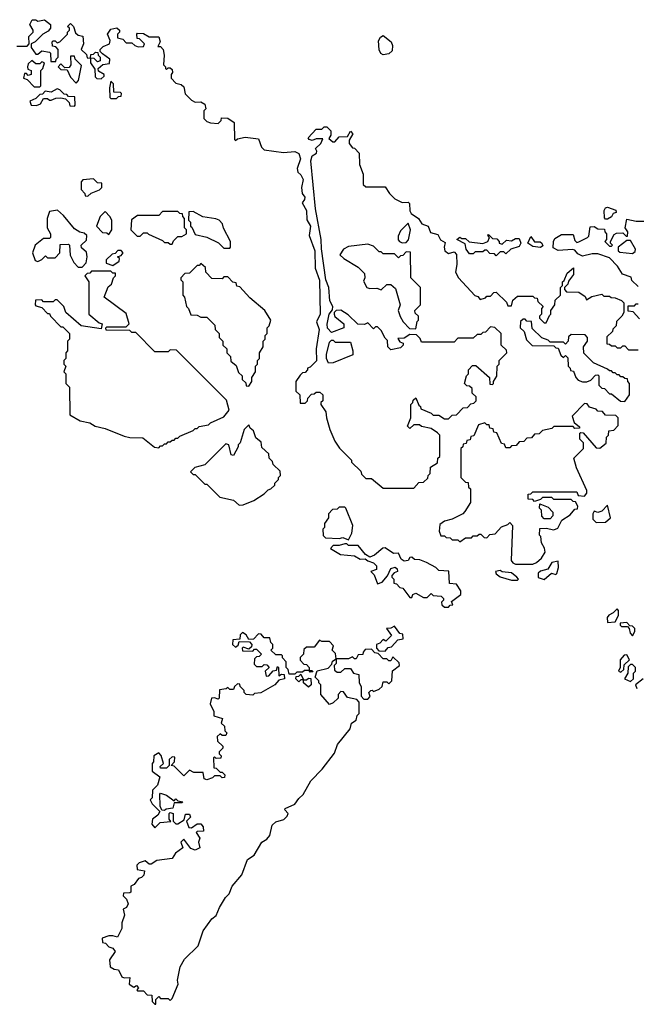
# Model space of a CAD drawing. Extents: x 2494106 to 2685573, y 758056 to 915185.
# Tile 367 of 507: x 2643900 to 2647115, y 827210 to 832340. Entities that reach past the tile are written whole.
import ezdxf

# ---------------------------------------------------------------- set-up
doc = ezdxf.new("R2010")
doc.units = 0

msp = doc.modelspace()

# ---------------------------------------------------------------- linework, layer by layer
at = {"layer": '0CON05XD'}
for points in [[(2643885, 832202.5), (2643938.3, 832201.7), (2643950, 832215), (2643948.3, 832251.7), (2643970, 832275), (2643970, 832285), (2643952.5, 832315), (2643965, 832340), (2643985, 832340), (2643995, 832332.5), (2644029.3, 832339.3), (2644060, 832315), (2644060, 832295), (2644049.3, 832280.7), (2644020, 832265), (2643980, 832225), (2643960, 832215), (2643960, 832195), (2643985, 832160), (2643995, 832160), (2644015, 832177.5), (2644055, 832170), (2644060, 832165), (2644061.7, 832121.7), (2644088.3, 832121.7), (2644090, 832135), (2644100, 832145), (2644100, 832185), (2644088.3, 832198.3), (2644071.7, 832201.7), (2644070, 832225), (2644075, 832230), (2644085, 832230), (2644095, 832220), (2644110, 832225), (2644150, 832265), (2644150, 832275), (2644160, 832285), (2644160, 832295), (2644150, 832305), (2644165, 832320), (2644180, 832305), (2644191.7, 832271.7), (2644205, 832260), (2644230, 832255), (2644232.5, 832215), (2644220, 832185), (2644248.3, 832158.3), (2644251.7, 832141.7), (2644270, 832140), (2644271.7, 832158.3), (2644285, 832160), (2644295, 832170), (2644308.3, 832168.3), (2644310, 832155), (2644320, 832145), (2644320, 832125), (2644305, 832120), (2644288.3, 832138.3), (2644270, 832140), (2644270, 832115), (2644291.7, 832081.7), (2644293, 832043), (2644303, 832033), (2644325, 832032.5), (2644340, 832045), (2644340, 832055), (2644311.7, 832071.7), (2644310, 832085), (2644333, 832107), (2644368.3, 832111.7), (2644370, 832135), (2644331.7, 832161.7), (2644320, 832175), (2644320, 832185), (2644335, 832200), (2644367.5, 832215), (2644371.7, 832231.7), (2644357.5, 832265), (2644375, 832290), (2644407, 832297), (2644420, 832285), (2644420, 832275), (2644410, 832265), (2644410, 832245), (2644438.3, 832238.3), (2644455, 832220), (2644485, 832220), (2644500, 832205), (2644518.3, 832198.3), (2644545, 832200), (2644550, 832215), (2644525, 832240), (2644511.7, 832241.7), (2644510, 832265), (2644515, 832270), (2644545, 832267.5), (2644575, 832250), (2644625, 832250), (2644632.5, 832225), (2644620, 832200), (2644635, 832200), (2644647.5, 832185), (2644653.3, 832155), (2644650, 832105), (2644660, 832095), (2644660, 832085), (2644665, 832080), (2644675, 832090), (2644685, 832090), (2644695, 832080), (2644697.5, 832065), (2644690, 832055), (2644690, 832035), (2644715, 832010), (2644741.7, 832001.7), (2644755, 831990), (2644763, 831953), (2644795, 831920), (2644815, 831910), (2644845, 831912.5), (2644865, 831900), (2644870, 831875), (2644860, 831865), (2644860, 831825), (2644875, 831810), (2644895, 831802.5), (2644935, 831800), (2644950, 831815), (2644951.7, 831828.3), (2644985, 831827.5), (2645017.5, 831805), (2645020, 831715), (2645025, 831710), (2645035, 831720), (2645075, 831727.5), (2645145, 831720), (2645160, 831675), (2645175, 831662.5), (2645275, 831647.5), (2645335, 831653.3), (2645355, 831642.5), (2645363.3, 831615), (2645347.5, 831565), (2645350, 831545), (2645365, 831532.5), (2645377.7, 831507.7), (2645370, 831465), (2645372.5, 831435), (2645386.2, 831415), (2645385, 831402.5), (2645372.5, 831385), (2645395.7, 831345.7), (2645398, 831298), (2645415.8, 831265), (2645410, 831215), (2645439.2, 831135), (2645441.2, 831045), (2645463.6, 830983.6), (2645465.9, 830805.9), (2645446.7, 830765), (2645461.2, 830725), (2645446.2, 830625), (2645447, 830563), (2645415, 830530), (2645400, 830525), (2645400, 830515), (2645388.3, 830501.7), (2645375, 830500), (2645361.7, 830488.3), (2645340, 830455), (2645340, 830405), (2645360, 830385), (2645361.7, 830341.7), (2645388.3, 830341.7), (2645400, 830355), (2645401.7, 830368.3), (2645421.7, 830388.3), (2645435, 830390), (2645445, 830400), (2645465, 830400), (2645480, 830385), (2645480, 830355), (2645470, 830345), (2645470, 830335), (2645497, 830297), (2645500, 830265), (2645517.5, 830205), (2645543.9, 830143.9), (2645567, 830107), (2645630, 830045), (2645630, 830035), (2645678.3, 829988.3), (2645681.7, 829971.7), (2645705, 829950), (2645735, 829950), (2645795, 829900), (2645955, 829900), (2645981.7, 829928.3), (2646005, 829930), (2646028.3, 829951.7), (2646030, 829965), (2646040, 829975), (2646041.7, 830008.3), (2646078.3, 830031.7), (2646080, 830055), (2646090, 830065), (2646090, 830175), (2646078.3, 830188.3), (2646045, 830210), (2645995, 830220), (2645985, 830230), (2645955, 830230), (2645935, 830210), (2645922.5, 830222.5), (2645940, 830265), (2645940, 830335), (2645950, 830345), (2645951.7, 830358.3), (2645965, 830370)], [(2645795, 832157.5), (2645783.6, 832163.6), (2645773.6, 832183.6), (2645770.7, 832229.3), (2645780.7, 832249.3), (2645795, 832257.5), (2645837.5, 832225), (2645843.3, 832205), (2645841.7, 832178.3), (2645825, 832162.5), (2645795, 832157.5)], [(2644195, 832010), (2644207, 832023), (2644221.7, 832101.7), (2644190, 832135), (2644185, 832150), (2644165, 832150), (2644167.5, 832105), (2644158.3, 832091.7), (2644135, 832090), (2644115, 832110), (2644100, 832095), (2644115, 832080), (2644148.3, 832078.3), (2644165, 832040), (2644195, 832010)], [(2644005, 831990), (2644010, 831995), (2644010, 832075), (2644020, 832085), (2644030, 832115), (2644015, 832120), (2644005, 832110), (2643985, 832110), (2643963, 832127), (2643945, 832110), (2643940, 832095), (2643941.7, 832081.7), (2643960, 832075), (2643960, 832055), (2643945, 832050), (2643935, 832060), (2643925, 832060), (2643920, 832035), (2643938.3, 832028.3), (2643975, 831990), (2644005, 831990)], [(2644405, 831930), (2644415, 831940), (2644428.3, 831941.7), (2644430, 831955), (2644425, 831960), (2644391.7, 831961.7), (2644390, 832005), (2644375, 832020), (2644367.5, 831985), (2644370, 831935), (2644375, 831930), (2644405, 831930)], [(2644185, 831890), (2644190, 831895), (2644188.3, 831938.3), (2644155, 831940), (2644145, 831950), (2644131.7, 831951.7), (2644110, 831975), (2644095, 831980), (2644065, 831962.5), (2644032.5, 831967.5), (2644018.3, 831951.7), (2644005, 831950), (2643985, 831930), (2643952.5, 831915), (2643960, 831895), (2643987.5, 831892.5), (2644008.3, 831901.7), (2644025, 831930), (2644045, 831930), (2644055, 831920), (2644065, 831920), (2644088.3, 831931.7), (2644115, 831932.5), (2644138.3, 831928.3), (2644158.3, 831908.3), (2644161.7, 831891.7), (2644185, 831890)], [(2645965, 830370), (2645981.7, 830331.7), (2645990, 830325), (2645991.7, 830311.7), (2646045, 830290), (2646055, 830280), (2646085, 830280), (2646115, 830260), (2646135, 830260), (2646155, 830280), (2646178.3, 830281.7), (2646211.7, 830318.3), (2646235, 830320), (2646251.7, 830338.3), (2646268.3, 830341.7), (2646280, 830355), (2646280, 830375), (2646260, 830395), (2646258.3, 830418.3), (2646245, 830430), (2646231.7, 830431.7), (2646220, 830445), (2646230, 830485), (2646240, 830495), (2646240, 830515), (2646261.7, 830538.3), (2646278.3, 830538.3), (2646350, 830475), (2646351.7, 830441.7), (2646365, 830440), (2646370, 830445), (2646370, 830455), (2646387, 830483), (2646390, 830535), (2646400, 830545), (2646400, 830565), (2646440, 830605), (2646438.3, 830618.3), (2646410, 830645), (2646410, 830705), (2646377, 830737), (2646355, 830740), (2646328.3, 830711.7), (2646315, 830710), (2646305, 830700), (2646285, 830700), (2646265, 830680), (2646185, 830680), (2646165, 830660), (2645995, 830660), (2645988.3, 830678.3), (2645968.3, 830698.3), (2645935, 830700), (2645905, 830680), (2645871.7, 830678.3), (2645881.7, 830661.7), (2645900, 830655), (2645900, 830645), (2645885, 830630), (2645835, 830620), (2645820, 830635), (2645818.3, 830668.3), (2645805, 830680), (2645785, 830720), (2645765, 830740), (2645755, 830740), (2645745, 830730), (2645715, 830760), (2645697.5, 830752.5), (2645663, 830753), (2645613, 830803), (2645575, 830826.7), (2645550, 830825), (2645540, 830815), (2645540, 830805), (2645543.6, 830793.6), (2645590, 830755), (2645590, 830735), (2645525, 830710), (2645505, 830732.5), (2645503, 830753), (2645514, 830805), (2645531.7, 830828.3), (2645533.3, 830845), (2645517.1, 830875), (2645512.5, 830945), (2645496.9, 830985), (2645474.2, 831145.8), (2645472, 831195), (2645441.9, 831355), (2645418.8, 831605), (2645425, 831630), (2645447.5, 831645), (2645450, 831655), (2645441.7, 831668.3), (2645470, 831695), (2645480, 831720), (2645445, 831720), (2645425, 831710), (2645410, 831715), (2645403.3, 831725), (2645445, 831770), (2645475, 831770), (2645488.3, 831781.7), (2645501.7, 831781.7), (2645521.7, 831761.7), (2645521.7, 831738.3), (2645511.7, 831721.7), (2645533, 831703), (2645543, 831703), (2645565, 831730), (2645608.3, 831731.7), (2645625, 831760), (2645637.5, 831745), (2645618.3, 831711.7), (2645617.5, 831695), (2645635, 831672.5), (2645645, 831670), (2645670, 831645), (2645672.5, 831585), (2645690, 831535), (2645691.7, 831481.7), (2645705, 831470), (2645805, 831470), (2645827.5, 831435), (2645855.9, 831405.9), (2645895, 831386.7), (2645925, 831390), (2645931.7, 831381.7), (2645933.6, 831343.6), (2645940.7, 831330.7), (2645980, 831305), (2645997, 831277), (2646030, 831265), (2646041.7, 831231.7), (2646080, 831220), (2646093.6, 831193.6), (2646118.3, 831178.3), (2646112.5, 831155), (2646117.5, 831135), (2646135, 831122.5), (2646165, 831130), (2646177, 831117), (2646180, 831065), (2646172.5, 831025), (2646187.5, 830995), (2646273.6, 830903.6), (2646288.3, 830898.3), (2646301.7, 830881.7), (2646328.3, 830891.7), (2646335, 830900), (2646355, 830900), (2646371.7, 830918.3), (2646385, 830920), (2646438.3, 830868.3), (2646445, 830850), (2646465, 830850), (2646471.7, 830878.3), (2646495, 830900), (2646575, 830900), (2646585, 830890), (2646598.3, 830888.3), (2646601.7, 830871.7), (2646630, 830845), (2646620, 830835), (2646620, 830805), (2646610, 830795), (2646610, 830785), (2646635, 830760), (2646645, 830760), (2646661.7, 830798.3), (2646670, 830805), (2646670, 830825), (2646690, 830855), (2646691.7, 830878.3), (2646720, 830905), (2646720, 830945), (2646730, 830955), (2646730, 830975), (2646738.3, 830981.7), (2646755, 831020), (2646787, 831047), (2646787, 831013), (2646761.7, 830978.3), (2646758.3, 830961.7), (2646740, 830945), (2646740, 830935), (2646751.7, 830921.7), (2646815, 830920), (2646848.3, 830898.3), (2646855, 830880), (2646883, 830897), (2646935, 830910), (2646945, 830900), (2646975, 830900), (2646983, 830893), (2647005, 830890), (2647037, 830877), (2647050, 830865), (2647050, 830815), (2647040, 830795), (2647011.7, 830768.3), (2647010, 830745), (2646991.7, 830728.3), (2646990, 830715), (2646961.7, 830688.3), (2646961.7, 830651.7), (2646975, 830650), (2646985, 830640), (2647005, 830640), (2647015, 830630), (2647035, 830630), (2647045, 830640), (2647055, 830640), (2647075, 830620), (2647125, 830620)], [(2644255, 831420), (2644273, 831437), (2644316.4, 831453.6), (2644327.5, 831465), (2644328.3, 831488.3), (2644305, 831490), (2644285, 831510), (2644230, 831505), (2644220, 831495), (2644220, 831455), (2644240, 831435), (2644241.7, 831421.7), (2644255, 831420)], [(2644225, 831050), (2644246.7, 831073.3), (2644252.5, 831105), (2644248.3, 831128.3), (2644221.7, 831151.7), (2644220, 831165), (2644248.3, 831191.7), (2644250, 831215), (2644237, 831227), (2644213, 831233), (2644185, 831250), (2644129.3, 831319.3), (2644097, 831347), (2644055, 831340), (2644043.3, 831305), (2644042.5, 831255), (2644060, 831225), (2644060, 831205), (2644055, 831200), (2644025, 831200), (2643980, 831165), (2643967.5, 831125), (2643980, 831085), (2643995, 831080), (2644015, 831090), (2644035, 831110), (2644045, 831100), (2644085, 831100), (2644110, 831125), (2644111.7, 831168.3), (2644155, 831170), (2644160, 831165), (2644163, 831113), (2644182.5, 831075), (2644205, 831050), (2644225, 831050)], [(2644365, 831220), (2644380, 831245), (2644380, 831295), (2644370, 831315), (2644345, 831340), (2644320, 831315), (2644300, 831265), (2644331.7, 831231.7), (2644355, 831230), (2644365, 831220)], [(2644695, 831170), (2644701.7, 831188.3), (2644725, 831210), (2644745, 831210), (2644770, 831225), (2644770, 831245), (2644760, 831255), (2644760, 831305), (2644750, 831315), (2644748.3, 831328.3), (2644735, 831330), (2644725, 831340), (2644645, 831340), (2644625, 831320), (2644515, 831320), (2644483, 831297), (2644480, 831245), (2644511.7, 831211.7), (2644528.3, 831211.7), (2644545, 831230), (2644565, 831230), (2644571.7, 831221.7), (2644645, 831190), (2644655, 831180), (2644675, 831180), (2644685, 831170), (2644695, 831170)], [(2644995, 831150), (2645000, 831155), (2645000, 831185), (2644963, 831253), (2644957, 831277), (2644940, 831295), (2644923, 831303), (2644855, 831313.3), (2644805, 831340), (2644781.7, 831338.3), (2644780, 831295), (2644790, 831285), (2644790, 831265), (2644798.3, 831258.3), (2644815, 831220), (2644875, 831207.5), (2644937, 831177), (2644965, 831150), (2644995, 831150)], [(2646965, 831300), (2646955, 831300), (2646948.3, 831308.3), (2646947.5, 831345), (2646955, 831360), (2646965, 831362.5), (2647008.3, 831348.3), (2647010, 831335), (2646995, 831330), (2646986.4, 831313.6), (2646965, 831300)], [(2645895, 831177.5), (2645915, 831180), (2645927, 831193), (2645937.5, 831245), (2645925, 831280), (2645885, 831240), (2645873, 831213), (2645873, 831193), (2645880, 831185), (2645895, 831177.5)], [(2647125, 830950), (2647091.7, 830981.7), (2647088.3, 830998.3), (2647043.6, 831013.6), (2647016.1, 831056.1), (2646975, 831100), (2646915, 831120), (2646885, 831120), (2646835, 831107.5), (2646810.7, 831120.7), (2646795, 831140), (2646783, 831143), (2646708.3, 831138.3), (2646681.7, 831151.7), (2646682.5, 831185), (2646690.7, 831199.3), (2646725, 831220), (2646785, 831220), (2646795, 831190), (2646805, 831180), (2646815, 831182.5), (2646860, 831205), (2646867.5, 831212.5), (2646875, 831260), (2646895, 831262.5), (2646915, 831250), (2646948.3, 831248.3), (2646950, 831235), (2646960, 831225), (2646960, 831195), (2646950, 831185), (2646975, 831160), (2646985, 831160), (2646990, 831165), (2646980, 831175), (2646980, 831185), (2647000, 831220), (2647011.7, 831228.3), (2647045, 831230), (2647061.7, 831211.7), (2647068.3, 831211.7), (2647070, 831235), (2647057.5, 831255), (2647065, 831300), (2647115, 831290), (2647165, 831290)], [(2646385, 831110), (2646375, 831120), (2646351.7, 831121.7), (2646335, 831140), (2646325, 831140), (2646315, 831130), (2646275, 831130), (2646265, 831120), (2646245, 831120), (2646227.5, 831145), (2646223, 831173), (2646180, 831195), (2646195, 831207.5), (2646205, 831200), (2646225, 831200), (2646243, 831183), (2646315, 831173.3), (2646340, 831185), (2646350, 831205), (2646340, 831215), (2646345, 831220), (2646365, 831200), (2646388.3, 831198.3), (2646400, 831185), (2646400, 831175), (2646415, 831170), (2646438.3, 831191.7), (2646465, 831187.5), (2646485, 831200), (2646505, 831200), (2646513.3, 831175), (2646505, 831157.5), (2646460, 831145), (2646435, 831120), (2646425, 831130), (2646405, 831130), (2646385, 831110)], [(2645965, 830730), (2645973, 830767), (2645980, 830775), (2645980, 830795), (2645961.7, 830811.7), (2645960, 830825), (2645990, 830855), (2645990, 830945), (2645940, 830995), (2645938.3, 831128.3), (2645915, 831130), (2645898.3, 831111.7), (2645885, 831110), (2645875, 831100), (2645855, 831120), (2645795, 831120), (2645785, 831130), (2645775, 831130), (2645745, 831160), (2645715, 831170), (2645615, 831158.8), (2645587.5, 831145), (2645570, 831115), (2645590, 831095), (2645665, 831050), (2645698.3, 831018.3), (2645700, 830995), (2645693, 830977), (2645710, 830945), (2645725, 830940), (2645761.7, 830941.7), (2645785, 830932.5), (2645815, 830960), (2645835, 830960), (2645859.3, 830939.3), (2645883.8, 830855), (2645872.5, 830825), (2645883, 830793), (2645900, 830765), (2645931.7, 830731.7), (2645965, 830730)], [(2646615, 831152.5), (2646575, 831157.5), (2646550, 831175), (2646565, 831210), (2646583.3, 831183.3), (2646613, 831183), (2646622.5, 831175), (2646627.5, 831162.5), (2646615, 831152.5)], [(2647095, 831122.5), (2647108.3, 831131.7), (2647110, 831145), (2647085, 831190), (2647065, 831190), (2647020, 831155), (2647020, 831135), (2647028.3, 831128.3), (2647095, 831122.5)], [(2644385, 831060), (2644418.3, 831081.7), (2644420, 831095), (2644410, 831105), (2644428.3, 831111.7), (2644440, 831125), (2644428.3, 831138.3), (2644411.7, 831138.3), (2644398.3, 831121.7), (2644381.7, 831118.3), (2644351.7, 831088.3), (2644351.7, 831071.7), (2644385, 831060)], [(2645095, 830430), (2645110, 830455), (2645110, 830475), (2645130, 830505), (2645130, 830535), (2645140, 830545), (2645140, 830565), (2645150, 830575), (2645150, 830605), (2645170, 830635), (2645170, 830665), (2645180, 830675), (2645180, 830695), (2645190, 830705), (2645190, 830735), (2645200, 830745), (2645210, 830775), (2645177.5, 830825), (2645100.5, 830890.5), (2645048.3, 830948.3), (2645031.7, 830951.7), (2645028.3, 830968.3), (2645011.7, 830971.7), (2644985, 831000), (2644965, 831000), (2644955, 830990), (2644901.7, 830991.7), (2644870, 831025), (2644868.3, 831048.3), (2644845, 831070), (2644835, 831060), (2644825, 831060), (2644785, 831020), (2644761.7, 831018.3), (2644740, 830995), (2644740, 830985), (2644750, 830975), (2644750, 830905), (2644760, 830895), (2644770, 830845), (2644780, 830835), (2644791.7, 830801.7), (2644825, 830800), (2644845, 830790), (2644875, 830790), (2644918.3, 830748.3), (2644920, 830725), (2644940, 830705), (2644940, 830685), (2644960, 830665), (2644960, 830645), (2644980, 830625), (2644980, 830605), (2645000, 830585), (2645001.7, 830561.7), (2645028.3, 830538.3), (2645041.7, 830501.7), (2645060, 830485), (2645060, 830465), (2645078.3, 830448.3), (2645081.7, 830431.7), (2645095, 830430)], [(2644625, 830110), (2644635, 830120), (2644645, 830120), (2644655, 830130), (2644665, 830130), (2644675, 830140), (2644685, 830140), (2644695, 830150), (2644705, 830150), (2644715, 830160), (2644725, 830160), (2644735, 830170), (2644805, 830200), (2644815, 830210), (2644825, 830210), (2644835, 830220), (2644885, 830230), (2644895, 830240), (2644965, 830270), (2644992.5, 830305), (2644978.3, 830358.3), (2644718.3, 830618.3), (2644685, 830620), (2644675, 830610), (2644605, 830610), (2644505, 830710), (2644485, 830710), (2644475, 830720), (2644351.7, 830721.7), (2644350, 830735), (2644355, 830740), (2644455, 830740), (2644470, 830755), (2644455, 830810), (2644340, 830895), (2644361.7, 830948.3), (2644378.3, 830961.7), (2644390, 830995), (2644400, 831005), (2644400, 831020), (2644385, 831020), (2644375, 831030), (2644275, 831030), (2644265, 831020), (2644251.7, 831018.3), (2644240, 831005), (2644260, 830975), (2644260, 830805), (2644315, 830760), (2644330, 830755), (2644325, 830730), (2644220, 830745), (2644140, 830815), (2644130, 830845), (2644095, 830880), (2644085, 830880), (2644075, 830870), (2644025, 830870), (2644015, 830880), (2643981.7, 830878.3), (2643980, 830855), (2643985, 830850), (2644015, 830840), (2644045, 830810), (2644055, 830810), (2644060, 830795), (2644115, 830740), (2644125, 830740), (2644160, 830705), (2644160, 830675), (2644150, 830665), (2644150, 830615), (2644140, 830605), (2644140, 830575), (2644130, 830565), (2644130, 830545), (2644140, 830535), (2644130, 830505), (2644140, 830495), (2644140, 830445), (2644160, 830425), (2644161.7, 830281.7), (2644215, 830250), (2644265, 830240), (2644293, 830223), (2644345, 830210), (2644445, 830170), (2644475, 830162.5), (2644541.7, 830161.7), (2644603, 830113), (2644625, 830110)], [(2647131.7, 830781.7), (2647098.3, 830818.3), (2647071.7, 830821.7), (2647071.7, 830848.3), (2647105, 830850), (2647115, 830860), (2647125, 830860)], [(2647055, 830350), (2647080, 830385), (2647080, 830445), (2647070, 830455), (2647068.3, 830468.3), (2647055, 830470), (2647045, 830480), (2647035, 830480), (2647025, 830490), (2647015, 830490), (2647005, 830500), (2646995, 830500), (2646985, 830510), (2646975, 830510), (2646965, 830520), (2646891.7, 830551.7), (2646841.7, 830601.7), (2646840, 830635), (2646860, 830665), (2646860, 830685), (2646848.3, 830698.3), (2646775, 830700), (2646761.7, 830688.3), (2646760, 830665), (2646745, 830650), (2646735, 830660), (2646665, 830660), (2646655, 830670), (2646621.7, 830681.7), (2646571.7, 830731.7), (2646568.3, 830768.3), (2646545, 830770), (2646535, 830780), (2646525, 830780), (2646511.7, 830768.3), (2646510, 830735), (2646530, 830715), (2646541.7, 830671.7), (2646571.7, 830641.7), (2646685, 830640), (2646695, 830630), (2646708.3, 830628.3), (2646721.7, 830591.7), (2646735, 830580), (2646745, 830590), (2646758.3, 830578.3), (2646760, 830535), (2646770, 830525), (2646771.7, 830511.7), (2646788.3, 830508.3), (2646800, 830475), (2646811.7, 830461.7), (2646835, 830452.5), (2646857, 830453), (2646878.3, 830461.7), (2646901.7, 830488.3), (2646915, 830490), (2646920, 830485), (2646920, 830435), (2646935, 830420), (2646948.3, 830418.3), (2646975, 830390), (2646985, 830390), (2647033, 830353), (2647055, 830350)], [(2645510, 830550), (2645500, 830575), (2645499.4, 830595), (2645515, 830660), (2645525, 830670), (2645535, 830670), (2645545, 830660), (2645625, 830660), (2645637.5, 830615), (2645636.4, 830593.6), (2645535, 830552.5), (2645510, 830550)], [(2646575, 829503.3), (2646595, 829512.5), (2646620, 829535), (2646640, 829565), (2646637, 829587), (2646620, 829615), (2646617, 829647), (2646610, 829655), (2646611.7, 829688.3), (2646645, 829690), (2646685, 829682.5), (2646705, 829690), (2646727, 829733), (2646770, 829760), (2646795, 829790), (2646808.3, 829791.7), (2646810, 829805), (2646798.3, 829828.3), (2646785, 829830), (2646775, 829840), (2646685, 829840), (2646675, 829850), (2646625, 829850), (2646615, 829840), (2646585, 829830), (2646575, 829840), (2646551.7, 829841.7), (2646551.7, 829868.3), (2646565, 829870), (2646575, 829880), (2646805, 829880), (2646811.7, 829861.7), (2646845, 829857.5), (2646856.4, 829873.6), (2646856.4, 829886.4), (2646802.5, 830005), (2646790, 830055), (2646840, 830105), (2646840, 830135), (2646820, 830155), (2646820, 830185), (2646825, 830190), (2646838.3, 830188.3), (2646905, 830110), (2646925, 830107.5), (2646957, 830133), (2646960, 830165), (2646970, 830175), (2646971.7, 830198.3), (2646998.3, 830201.7), (2647020, 830225), (2647020, 830265), (2647008.3, 830278.3), (2646955, 830280), (2646938.3, 830298.3), (2646915, 830300), (2646905, 830310), (2646871.7, 830321.7), (2646858.3, 830338.3), (2646845, 830340), (2646780, 830275), (2646791.7, 830241.7), (2646818.3, 830218.3), (2646818.3, 830211.7), (2646795, 830210), (2646785, 830220), (2646685, 830220), (2646675, 830210), (2646625, 830200), (2646608.3, 830181.7), (2646585, 830180), (2646568.3, 830161.7), (2646545, 830160), (2646528.3, 830141.7), (2646505, 830140), (2646488.3, 830121.7), (2646465, 830120), (2646455, 830110), (2646435, 830110), (2646428.3, 830128.3), (2646411.7, 830131.7), (2646388.3, 830188.3), (2646371.7, 830191.7), (2646368.3, 830208.3), (2646351.7, 830211.7), (2646348.3, 830228.3), (2646335, 830230), (2646325, 830240), (2646291.7, 830228.3), (2646268.3, 830171.7), (2646251.7, 830168.3), (2646248.3, 830151.7), (2646231.7, 830148.3), (2646228.3, 830131.7), (2646211.7, 830128.3), (2646210, 830115), (2646200, 830105), (2646200, 829955), (2646225, 829930), (2646238.3, 829928.3), (2646240, 829905), (2646250, 829895), (2646250, 829825), (2646221.7, 829778.3), (2646210, 829765), (2646155, 829737.5), (2646115, 829726.7), (2646090.7, 829709.3), (2646087.5, 829675), (2646095, 829650), (2646115, 829650), (2646123, 829643), (2646145, 829640), (2646155, 829630), (2646185, 829630), (2646195, 829620), (2646225, 829640), (2646255, 829640), (2646265, 829650), (2646285, 829650), (2646295, 829660), (2646305, 829660), (2646321.7, 829641.7), (2646335, 829640), (2646351.7, 829658.3), (2646378.3, 829661.7), (2646411.7, 829698.3), (2646445, 829710), (2646455, 829720), (2646470, 829705), (2646463, 829523), (2646470.7, 829510.7), (2646485, 829503.3), (2646575, 829503.3)], [(2645045, 829810), (2645065, 829812.5), (2645120, 829835), (2645175, 829870), (2645195, 829890), (2645210, 829895), (2645230, 829915), (2645230, 829925), (2645250, 829945), (2645250, 829955), (2645260, 829965), (2645258.3, 829988.3), (2645221.7, 830021.7), (2645218.3, 830038.3), (2645200, 830055), (2645198.3, 830078.3), (2645161.7, 830111.7), (2645158.3, 830138.3), (2645131.7, 830161.7), (2645118.3, 830198.3), (2645101.7, 830211.7), (2645095, 830230), (2645070, 830205), (2645050, 830135), (2645040, 830125), (2645040, 830115), (2645015, 830070), (2645003, 830073), (2644990, 830125), (2644975, 830130), (2644865, 830020), (2644813, 830007), (2644790, 829985), (2644805, 829970), (2644815, 829970), (2644865, 829920), (2644875, 829920), (2644943, 829853), (2645015, 829837.5), (2645045, 829810)], [(2645615, 829630), (2645632.5, 829665), (2645637.5, 829705), (2645600, 829795), (2645595, 829800), (2645565, 829800), (2645555, 829790), (2645531.7, 829788.3), (2645510, 829765), (2645510, 829745), (2645490, 829715), (2645490, 829695), (2645480, 829685), (2645481.7, 829651.7), (2645495, 829640), (2645565, 829637.5), (2645585, 829642.5), (2645615, 829630)], [(2646665, 829740), (2646635, 829740), (2646622.5, 829752.5), (2646620, 829785), (2646610, 829795), (2646611.7, 829818.3), (2646655, 829800), (2646680, 829775), (2646680, 829755), (2646665, 829740)], [(2646905, 829720), (2646955, 829722.5), (2646980, 829745), (2646965, 829810), (2646935, 829780), (2646915, 829772.5), (2646895, 829780), (2646887.5, 829765), (2646888.3, 829738.3), (2646905, 829720)], [(2646135, 829280), (2646145, 829290), (2646158.3, 829291.7), (2646151.7, 829308.3), (2646200, 829345), (2646200, 829365), (2646178.3, 829398.3), (2646141.7, 829401.7), (2646137, 829467), (2646085, 829470), (2646070, 829485), (2646021.7, 829511.7), (2645986.4, 829526.4), (2645958.3, 829528.3), (2645945, 829540), (2645935, 829537.5), (2645925, 829522.5), (2645905, 829518.8), (2645889.3, 829529.3), (2645875, 829560), (2645848.3, 829558.3), (2645805, 829587.5), (2645793, 829587), (2645750.7, 829549.3), (2645725, 829540), (2645703.3, 829553.3), (2645665, 829600), (2645615, 829600), (2645605, 829610), (2645595, 829610), (2645565, 829600), (2645535, 829600), (2645520, 829585), (2645573, 829553), (2645646.4, 829546.4), (2645675, 829530), (2645701.7, 829531.7), (2645715, 829520), (2645745, 829510), (2645760, 829495), (2645760, 829475), (2645730, 829465), (2645748.3, 829448.3), (2645765, 829400), (2645790, 829410), (2645818.3, 829441.7), (2645835, 829480), (2645857, 829487), (2645868.3, 829478.3), (2645870, 829465), (2645851.7, 829458.3), (2645840, 829445), (2645840, 829435), (2645850, 829425), (2645850, 829405), (2645865, 829400), (2645881.7, 829381.7), (2645898.3, 829378.3), (2645935, 829330), (2645945, 829330), (2645950, 829345), (2645965, 829352.5), (2646005, 829330), (2646025, 829330), (2646045, 829350), (2646055, 829340), (2646097, 829337), (2646110, 829325), (2646110, 829315), (2646100, 829305), (2646101.7, 829291.7), (2646115, 829280), (2646135, 829280)], [(2646495, 829420), (2646500, 829425), (2646492.5, 829435), (2646465, 829457.5), (2646415, 829462.5), (2646405, 829470), (2646380, 829465), (2646383.6, 829453.6), (2646405, 829437.5), (2646465, 829420), (2646495, 829420)], [(2646635, 829422.5), (2646673, 829457), (2646695, 829450), (2646700, 829455), (2646710, 829485), (2646708.3, 829518.3), (2646675, 829512.5), (2646653, 829477), (2646615, 829466.7), (2646603.9, 829456.1), (2646603.6, 829433.6), (2646635, 829422.5)], [(2646965, 829200), (2647005, 829202.5), (2647022.5, 829235), (2647021.7, 829261.7), (2647015, 829270), (2646995, 829250), (2646971.7, 829238.3), (2646962.5, 829225), (2646965, 829200)], [(2645805, 829050), (2645821.7, 829068.3), (2645838.3, 829071.7), (2645871.7, 829108.3), (2645900, 829115), (2645898.3, 829138.3), (2645881.7, 829141.7), (2645855, 829180), (2645835, 829170), (2645811.7, 829168.3), (2645838.3, 829131.7), (2645808.3, 829101.7), (2645795, 829110), (2645778.3, 829091.7), (2645760, 829085), (2645760, 829065), (2645771.7, 829051.7), (2645805, 829050)], [(2647095, 829130), (2647107, 829153), (2647107.5, 829167.5), (2647095, 829180), (2647081.7, 829181.7), (2647065, 829200), (2647030, 829195), (2647030, 829185), (2647038.3, 829178.3), (2647068.3, 829178.3), (2647077.5, 829167.5), (2647083, 829143), (2647095, 829130)], [(2644610, 827210), (2644610, 827235), (2644625, 827250), (2644635, 827240), (2644675, 827240), (2644685, 827230), (2644695, 827240), (2644726.7, 827315), (2644723.3, 827335), (2644737.5, 827405), (2644760, 827445), (2644830, 827515), (2644856.4, 827593.6), (2644902.5, 827655), (2644925, 827672.5), (2644942.5, 827715), (2644973.9, 827766.1), (2644992.5, 827785), (2645007.5, 827825), (2645057.5, 827885), (2645087.5, 827965), (2645123, 827987), (2645162.5, 828055), (2645189.3, 828070.7), (2645205, 828090), (2645217, 828143), (2645235, 828160), (2645277, 828173), (2645295, 828190), (2645300, 828205), (2645283, 828223), (2645285, 828230), (2645335, 828252.5), (2645355, 828282.5), (2645377.3, 828302.7), (2645417.5, 828375), (2645477.5, 828435), (2645540.7, 828519.3), (2645556.4, 828563.6), (2645622.5, 828645), (2645630, 828675), (2645655, 828690), (2645660, 828715), (2645670, 828725), (2645670, 828785), (2645658.3, 828798.3), (2645608.3, 828808.3), (2645588.3, 828838.3), (2645575, 828840), (2645560, 828825), (2645560, 828805), (2645535, 828780), (2645515, 828772.5), (2645470, 828825), (2645470, 828875), (2645460, 828885), (2645460, 828895), (2645440, 828915), (2645451.7, 828948.3), (2645508.3, 828961.7), (2645528.3, 828981.7), (2645531.7, 828998.3), (2645550, 829010), (2645547, 829037), (2645530, 829055), (2645537, 829077), (2645515, 829100), (2645475, 829100), (2645463, 829107), (2645435, 829070), (2645395, 829070), (2645381.7, 829058.3), (2645380, 829035), (2645363, 829017), (2645363, 829003), (2645381.7, 828981.7), (2645395, 828980), (2645410, 828965), (2645410, 828950), (2645425, 828950), (2645428.3, 828941.7), (2645415, 828940), (2645410, 828950), (2645385, 828950), (2645375, 828940), (2645345, 828940), (2645335, 828930), (2645305, 828930), (2645300, 828955), (2645290, 828965), (2645290, 828995), (2645270, 829015), (2645270, 829025), (2645265, 829030), (2645235, 829030), (2645210, 829055), (2645220, 829065), (2645220, 829085), (2645210, 829095), (2645205, 829120), (2645175, 829120), (2645158.3, 829138.3), (2645145, 829140), (2645118.3, 829111.7), (2645095, 829110), (2645080, 829135), (2645062.5, 829147.5), (2645050, 829135), (2645048.3, 829111.7), (2645011.7, 829108.3), (2645010, 829085), (2645025, 829070), (2645038.3, 829081.7), (2645045, 829100), (2645098.3, 829098.3), (2645110, 829085), (2645108.3, 829071.7), (2645095, 829060), (2645065, 829070), (2645060, 829065), (2645061.7, 829051.7), (2645115, 829050), (2645125, 829060), (2645135, 829060), (2645160, 829035), (2645148.3, 829021.7), (2645135, 829020), (2645125, 829010), (2645121.7, 828981.7), (2645135, 828970), (2645165, 828970), (2645175, 828980), (2645188.3, 828978.3), (2645200, 828965), (2645180, 828945), (2645185, 828920), (2645198.3, 828921.7), (2645221.7, 828948.3), (2645238.3, 828951.7), (2645245, 828970), (2645250, 828965), (2645251.7, 828921.7), (2645265, 828930), (2645278.3, 828928.3), (2645280, 828905), (2645251.7, 828898.3), (2645230, 828875), (2645157, 828833), (2645125, 828830), (2645115, 828820), (2645080, 828825), (2645070, 828835), (2645070, 828845), (2645050, 828865), (2645048.3, 828878.3), (2645035, 828880), (2645020, 828865), (2645015, 828850), (2644995, 828850), (2644985, 828860), (2644977, 828853), (2644941.7, 828848.3), (2644940, 828805), (2644935, 828800), (2644915, 828807.5), (2644900, 828805), (2644892.5, 828775), (2644912.5, 828735), (2644913, 828713), (2644958.3, 828698.3), (2644950, 828675), (2644968.3, 828658.3), (2644970, 828635), (2644980, 828625), (2644975, 828610), (2644955, 828610), (2644945, 828620), (2644930, 828605), (2644931.7, 828581.7), (2644960, 828555), (2644960, 828545), (2644940, 828525), (2644940, 828515), (2644950, 828505), (2644948.3, 828491.7), (2644925, 828490), (2644915, 828500), (2644910, 828495), (2644911.7, 828441.7), (2644925, 828440), (2644945, 828420), (2644955, 828420), (2644970, 828405), (2644968.3, 828391.7), (2644955, 828390), (2644945, 828400), (2644915, 828400), (2644905, 828390), (2644875, 828380), (2644862.5, 828385), (2644857, 828417), (2644808.3, 828418.3), (2644785, 828430), (2644755, 828400), (2644705, 828450), (2644690, 828455), (2644707, 828473), (2644708.3, 828498.3), (2644695, 828500), (2644680, 828485), (2644680, 828455), (2644665, 828440), (2644635, 828440), (2644631.7, 828448.3), (2644650, 828465), (2644637, 828507), (2644625, 828520), (2644600, 828505), (2644597, 828473), (2644590, 828465), (2644590, 828425), (2644630, 828395), (2644618.3, 828351.7), (2644592.5, 828325), (2644590, 828285), (2644580, 828275), (2644590, 828255), (2644630, 828215), (2644620, 828195), (2644592.5, 828175), (2644588.3, 828148.3), (2644605, 828130), (2644633, 828157), (2644688.3, 828161.7), (2644680, 828175), (2644680, 828205), (2644685, 828210), (2644700, 828205), (2644700, 828165), (2644715, 828150), (2644725, 828150), (2644758.3, 828171.7), (2644765, 828200), (2644785, 828200), (2644790, 828185), (2644770, 828165), (2644781.7, 828131.7), (2644795, 828130), (2644825, 828150), (2644845, 828150), (2644857.5, 828135), (2644858.3, 828111.7), (2644825, 828110), (2644820, 828105), (2644840, 828075), (2644832.5, 828055), (2644840, 828025), (2644815, 828012.5), (2644791.7, 828021.7), (2644755, 828070), (2644740, 828055), (2644750, 828025), (2644711.7, 827998.3), (2644695, 827970), (2644615, 827960), (2644585, 827940), (2644575, 827940), (2644555, 827957.5), (2644523.3, 827946.7), (2644510, 827935), (2644511.7, 827911.7), (2644550, 827905), (2644547, 827883), (2644535, 827870), (2644520, 827865), (2644496.4, 827833.6), (2644480, 827825), (2644480, 827795), (2644475, 827790), (2644441.7, 827788.3), (2644440, 827775), (2644457, 827757), (2644466.4, 827733.6), (2644456.4, 827713.6), (2644440, 827705), (2644446.7, 827675), (2644433.3, 827635), (2644432.5, 827605), (2644410, 827560), (2644385, 827566.2), (2644365, 827567.5), (2644330, 827555), (2644331.7, 827531.7), (2644348.3, 827528.3), (2644365, 827510), (2644385, 827502.5), (2644397.5, 827485), (2644368.3, 827441.7), (2644372.5, 827405), (2644393, 827393), (2644415, 827390), (2644433, 827353), (2644445, 827347.5), (2644475, 827350), (2644470, 827315), (2644495, 827300), (2644508.3, 827308.3), (2644520, 827295), (2644510, 827285), (2644515, 827280), (2644545, 827280), (2644565, 827260), (2644588.3, 827258.3), (2644590, 827225), (2644605, 827210), (2644610, 827210)], [(2645715, 828800), (2645727, 828813), (2645720, 828835), (2645730, 828845), (2645737, 828847), (2645745, 828840), (2645775, 828852.5), (2645790, 828865), (2645795, 828890), (2645815, 828890), (2645825, 828880), (2645840, 828895), (2645843, 828947), (2645880, 828975), (2645878.3, 828988.3), (2645845, 829020), (2645835, 829000), (2645825, 829000), (2645815, 829010), (2645795, 829010), (2645768.3, 829038.3), (2645751.7, 829041.7), (2645735, 829060), (2645701.7, 829058.3), (2645690, 829045), (2645688.3, 829031.7), (2645665, 829030), (2645655, 829010), (2645645, 829010), (2645635, 829020), (2645615, 829010), (2645550, 829010), (2645550, 828985), (2645540, 828975), (2645541.7, 828951.7), (2645555, 828940), (2645575, 828940), (2645595, 828960), (2645625, 828960), (2645640, 828935), (2645668.3, 828928.3), (2645670, 828885), (2645680, 828865), (2645680, 828815), (2645695, 828800), (2645715, 828800)], [(2647035, 828940), (2647050, 828955), (2647051.7, 828978.3), (2647080, 829005), (2647065, 829030), (2647051.7, 829028.3), (2647030, 829005), (2647030, 828965), (2647022.5, 828945), (2647035, 828940)], [(2647085, 828892.5), (2647100, 828905), (2647100, 828935), (2647110, 828945), (2647110, 828965), (2647095, 828980), (2647085, 828980), (2647071.7, 828968.3), (2647070, 828935), (2647052.5, 828905), (2647085, 828892.5)], [(2645405, 828862.5), (2645380, 828885), (2645380, 828900), (2645365, 828900), (2645355, 828890), (2645340, 828905), (2645341.7, 828918.3), (2645355, 828920), (2645365, 828930), (2645380, 828900), (2645395, 828900), (2645405, 828910), (2645418.3, 828908.3), (2645420, 828875), (2645405, 828862.5)], [(2647150, 828905), (2647110, 828875), (2647117.5, 828855)], [(2644655, 828220), (2644641.7, 828221.7), (2644632.5, 828242.5), (2644630, 828305), (2644635, 828310), (2644665, 828300), (2644705, 828270), (2644715, 828280), (2644725, 828270), (2644750, 828265), (2644745, 828260), (2644705, 828260), (2644698.3, 828231.7), (2644663, 828227), (2644655, 828220)]]:
    msp.add_lwpolyline(points, dxfattribs=at)

doc.saveas('drawing.dxf')
